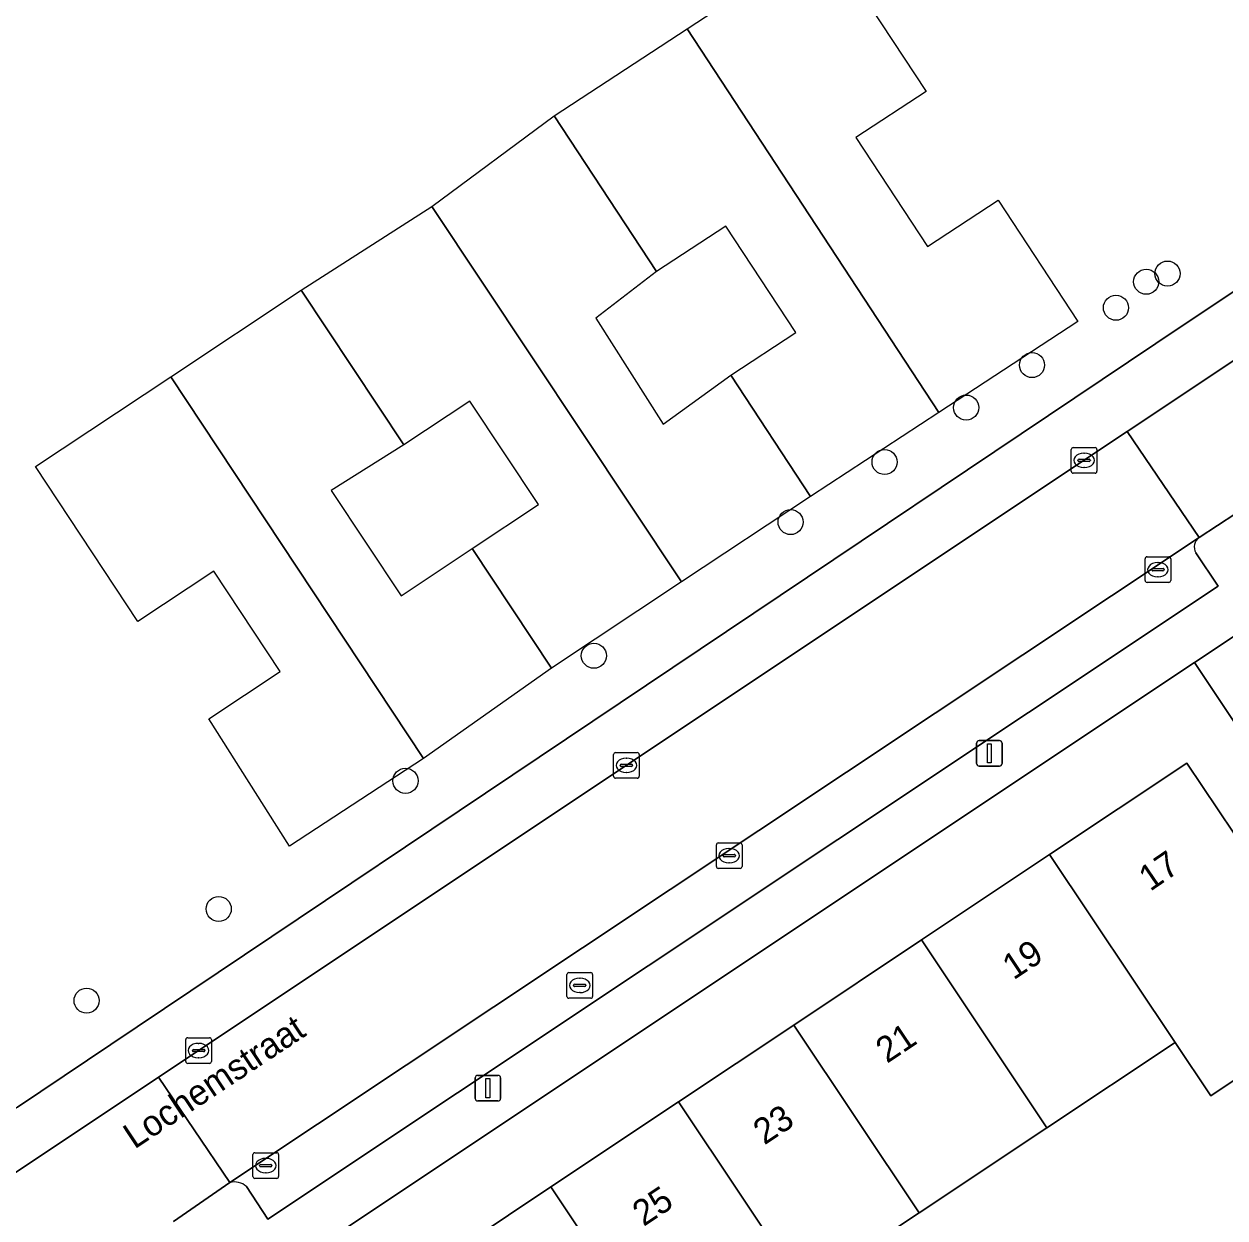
# Model space of a CAD drawing. Extents: x 158352 to 159489, y 383828 to 384603.
# Drawn here: x 158756.28 to 158803.12, y 384412.12 to 384458.72 of the extents above; entities that cross this region are included whole.
import ezdxf

# ---------------------------------------------------------------- set-up
doc = ezdxf.new("R2010")
doc.units = 0
for name, color, linetype in [('IMGEO_Boom', 7, 'Continuous'), ('IMGEO_Brandkraan', 7, 'Continuous'), ('IMGEO_Erf', 7, 'Continuous'), ('IMGEO_Groenvoorziening', 7, 'Continuous'), ('IMGEO_Kolk', 7, 'Continuous'), ('IMGEO_Lichtmast', 7, 'Continuous'), ('IMGEO_Openbare_ruimte_label', 7, 'Continuous'), ('IMGEO_Pand', 7, 'Continuous'), ('IMGEO_Pand_nummerreeks', 7, 'Continuous'), ('IMGEO_Pand_vergunning_verleend', 7, 'Continuous'), ('IMGEO_Parkeervlak_open', 7, 'Continuous'), ('IMGEO_Rijbaan_lokaal_open', 7, 'Continuous'), ('IMGEO_Voetpad_open', 7, 'Continuous')]:
    doc.layers.add(name, color=color, linetype=linetype)

msp = doc.modelspace()

# ---------------------------------------------------------------- linework, layer by layer
at = {"layer": 'IMGEO_Boom'}
for centre in [(158800.052, 384448.662), (158800.883, 384448.983), (158798.872, 384447.648), (158795.599, 384445.411), (158793.029, 384443.753), (158789.846, 384441.627), (158786.181, 384439.283), (158778.508, 384434.067), (158771.16, 384429.184), (158763.875, 384424.183), (158758.721, 384420.606)]:
    msp.add_circle(centre, 0.489, dxfattribs=at)
at = {"layer": 'IMGEO_Brandkraan'}
for p, q in [((158777.457, 384420.774), (158777.457, 384421.626)), ((158777.532, 384421.7), (158778.384, 384421.7)), ((158777.945, 384421.48), (158777.97, 384421.48)), ((158778.458, 384421.626), (158778.458, 384420.774)), ((158777.716, 384421.194), (158777.716, 384421.206)), ((158778.154, 384421.157), (158777.756, 384421.157)), ((158777.759, 384421.243), (158778.157, 384421.243)), ((158778.2, 384421.206), (158778.2, 384421.194)), ((158778.384, 384420.7), (158777.532, 384420.7)), ((158777.968, 384420.92), (158777.943, 384420.92))]:
    msp.add_line(p, q, dxfattribs=at)
for points in [[(158777.457, 384420.774), (158777.457, 384421.626)], [(158777.532, 384421.7), (158778.384, 384421.7)], [(158778.458, 384421.626), (158778.458, 384420.774)], [(158778.384, 384420.7), (158777.532, 384420.7)]]:
    msp.add_lwpolyline(points, dxfattribs=at)
for centre, radius, start, end in [((158777.534, 384421.624), 0.0765, 91.552, 178.448), ((158777.534, 384421.624), 0.0765, 91.552, 178.448), ((158778.382, 384421.624), 0.0765, 1.552, 88.448), ((158778.382, 384421.624), 0.0765, 1.552, 88.448), ((158777.756, 384421.203), 0.0403, 85.8775, 175.7526), ((158777.753, 384421.193), 0.0366, 178.938, 274.7102), ((158778.157, 384421.2), 0.043, 264.8664, 352.4533), ((158778.161, 384421.205), 0.0386, 1.7309, 96.639), ((158777.534, 384420.776), 0.0765, 181.552, 268.448), ((158777.534, 384420.776), 0.0765, 181.552, 268.448), ((158778.382, 384420.776), 0.0765, 271.552, 358.448), ((158778.382, 384420.776), 0.0765, 271.552, 358.448)]:
    msp.add_arc(centre, radius, start, end, dxfattribs=at)
for centre, major_axis, ratio, start_param, end_param in [((158777.944, 384421.2), (-0.387, 0.002), 0.722429, 4.712389, 7.853982), ((158777.969, 384421.2), (-0.39, 0.002), 0.717154, 1.570796, 4.712389)]:
    msp.add_ellipse(centre, major_axis=major_axis, ratio=ratio, start_param=start_param, end_param=end_param, dxfattribs=at)
at = {"layer": 'IMGEO_Erf'}
for points in [[(158771.832, 384410.002), (158776.828, 384413.334), (158781.809, 384416.656), (158786.306, 384419.655), (158791.287, 384422.976), (158796.283, 384426.308), (158801.64, 384429.88), (158804.082, 384426.23), (158806.095, 384427.562), (158805.838, 384427.948), (158801.935, 384433.8), (158764.623, 384408.915)], [(158816.507, 384411.579), (158815.11, 384413.675), (158809.756, 384421.707), (158802.57, 384416.89), (158801.178, 384418.967), (158796.178, 384415.641), (158791.194, 384412.326), (158786.693, 384409.332)]]:
    msp.add_lwpolyline(points, dxfattribs=at)
at = {"layer": 'IMGEO_Groenvoorziening'}
msp.add_lwpolyline([(158756.032, 384416.448), (158759.672, 384418.896), (158801.455, 384446.936), (158826.388, 384463.558), (158848.997, 384478.808), (158860.431, 384486.52)], dxfattribs=at)
msp.add_lwpolyline([(158807.238, 384436.613), (158806.878, 384437.097), (158801.935, 384433.8), (158805.838, 384427.948), (158810.631, 384430.851)], close=True, dxfattribs=at)
at = {"layer": 'IMGEO_Kolk'}
for p, q in [((158797.13, 384441.266), (158797.13, 384442.118)), ((158797.205, 384442.192), (158798.057, 384442.192)), ((158798.131, 384442.118), (158798.131, 384441.266)), ((158797.389, 384441.686), (158797.389, 384441.698)), ((158797.827, 384441.649), (158797.429, 384441.649)), ((158797.432, 384441.735), (158797.83, 384441.735)), ((158797.618, 384441.972), (158797.643, 384441.972)), ((158797.873, 384441.698), (158797.873, 384441.686)), ((158798.057, 384441.192), (158797.205, 384441.192)), ((158797.641, 384441.412), (158797.616, 384441.412)), ((158800.009, 384437.001), (158800.009, 384437.853)), ((158800.084, 384437.927), (158800.936, 384437.927)), ((158801.01, 384437.853), (158801.01, 384437.001)), ((158800.268, 384437.421), (158800.268, 384437.433)), ((158800.706, 384437.384), (158800.308, 384437.384)), ((158800.311, 384437.47), (158800.709, 384437.47)), ((158800.497, 384437.707), (158800.522, 384437.707)), ((158800.752, 384437.433), (158800.752, 384437.421)), ((158800.936, 384436.927), (158800.084, 384436.927)), ((158800.52, 384437.147), (158800.495, 384437.147)), ((158779.276, 384429.361), (158779.276, 384430.213)), ((158779.351, 384430.287), (158780.203, 384430.287)), ((158779.578, 384429.83), (158779.976, 384429.83)), ((158779.764, 384430.067), (158779.789, 384430.067)), ((158780.277, 384430.213), (158780.277, 384429.361)), ((158779.535, 384429.781), (158779.535, 384429.793)), ((158779.973, 384429.744), (158779.575, 384429.744)), ((158779.787, 384429.507), (158779.762, 384429.507)), ((158780.019, 384429.793), (158780.019, 384429.781)), ((158780.203, 384429.287), (158779.351, 384429.287)), ((158783.287, 384425.838), (158783.287, 384426.69)), ((158783.362, 384426.764), (158784.214, 384426.764)), ((158783.775, 384426.544), (158783.8, 384426.544)), ((158784.288, 384426.69), (158784.288, 384425.838)), ((158783.546, 384426.258), (158783.546, 384426.27)), ((158783.984, 384426.221), (158783.586, 384426.221)), ((158783.589, 384426.307), (158783.987, 384426.307)), ((158784.03, 384426.27), (158784.03, 384426.258)), ((158784.214, 384425.764), (158783.362, 384425.764)), ((158783.798, 384425.984), (158783.773, 384425.984)), ((158762.589, 384418.233), (158762.589, 384419.085)), ((158762.664, 384419.159), (158763.516, 384419.159)), ((158763.59, 384419.085), (158763.59, 384418.233)), ((158762.848, 384418.653), (158762.848, 384418.665)), ((158763.286, 384418.616), (158762.888, 384418.616)), ((158762.891, 384418.702), (158763.289, 384418.702)), ((158763.077, 384418.939), (158763.102, 384418.939)), ((158763.332, 384418.665), (158763.332, 384418.653)), ((158763.516, 384418.159), (158762.664, 384418.159)), ((158763.1, 384418.379), (158763.075, 384418.379)), ((158765.21, 384413.743), (158765.21, 384414.595)), ((158765.285, 384414.669), (158766.137, 384414.669)), ((158765.698, 384414.449), (158765.723, 384414.449)), ((158766.211, 384414.595), (158766.211, 384413.743)), ((158765.469, 384414.163), (158765.469, 384414.175)), ((158765.907, 384414.126), (158765.509, 384414.126)), ((158765.512, 384414.212), (158765.91, 384414.212)), ((158765.953, 384414.175), (158765.953, 384414.163)), ((158766.137, 384413.669), (158765.285, 384413.669)), ((158765.721, 384413.889), (158765.696, 384413.889))]:
    msp.add_line(p, q, dxfattribs=at)
for points in [[(158797.13, 384441.266), (158797.13, 384442.118)], [(158797.205, 384442.192), (158798.057, 384442.192)], [(158798.131, 384442.118), (158798.131, 384441.266)], [(158798.057, 384441.192), (158797.205, 384441.192)], [(158800.009, 384437.001), (158800.009, 384437.853)], [(158800.084, 384437.927), (158800.936, 384437.927)], [(158801.01, 384437.853), (158801.01, 384437.001)], [(158800.936, 384436.927), (158800.084, 384436.927)], [(158779.276, 384429.361), (158779.276, 384430.213)], [(158779.351, 384430.287), (158780.203, 384430.287)], [(158780.277, 384430.213), (158780.277, 384429.361)], [(158780.203, 384429.287), (158779.351, 384429.287)], [(158783.287, 384425.838), (158783.287, 384426.69)], [(158783.362, 384426.764), (158784.214, 384426.764)], [(158784.288, 384426.69), (158784.288, 384425.838)], [(158784.214, 384425.764), (158783.362, 384425.764)], [(158762.589, 384418.233), (158762.589, 384419.085)], [(158762.664, 384419.159), (158763.516, 384419.159)], [(158763.59, 384419.085), (158763.59, 384418.233)], [(158763.516, 384418.159), (158762.664, 384418.159)], [(158765.21, 384413.743), (158765.21, 384414.595)], [(158765.285, 384414.669), (158766.137, 384414.669)], [(158766.211, 384414.595), (158766.211, 384413.743)], [(158766.137, 384413.669), (158765.285, 384413.669)]]:
    msp.add_lwpolyline(points, dxfattribs=at)
for centre, radius, start, end in [((158797.207, 384442.116), 0.0765, 91.552, 178.448), ((158797.207, 384442.116), 0.0765, 91.552, 178.448), ((158798.055, 384442.116), 0.0765, 1.552, 88.448), ((158798.055, 384442.116), 0.0765, 1.552, 88.448), ((158797.429, 384441.695), 0.0403, 85.8775, 175.7526), ((158797.426, 384441.685), 0.0366, 178.938, 274.7102), ((158797.83, 384441.692), 0.043, 264.8664, 352.4533), ((158797.834, 384441.697), 0.0386, 1.7309, 96.639), ((158797.207, 384441.268), 0.0765, 181.552, 268.448), ((158797.207, 384441.268), 0.0765, 181.552, 268.448), ((158798.055, 384441.268), 0.0765, 271.552, 358.448), ((158798.055, 384441.268), 0.0765, 271.552, 358.448), ((158800.086, 384437.851), 0.0765, 91.552, 178.448), ((158800.086, 384437.851), 0.0765, 91.552, 178.448), ((158800.934, 384437.851), 0.0765, 1.552, 88.448), ((158800.934, 384437.851), 0.0765, 1.552, 88.448), ((158800.308, 384437.43), 0.0403, 85.8775, 175.7526), ((158800.305, 384437.42), 0.0366, 178.938, 274.7102), ((158800.709, 384437.427), 0.043, 264.8664, 352.4533), ((158800.713, 384437.432), 0.0386, 1.7309, 96.639), ((158800.086, 384437.003), 0.0765, 181.552, 268.448), ((158800.086, 384437.003), 0.0765, 181.552, 268.448), ((158800.934, 384437.003), 0.0765, 271.552, 358.448), ((158800.934, 384437.003), 0.0765, 271.552, 358.448), ((158779.353, 384430.211), 0.0765, 91.552, 178.448), ((158779.353, 384430.211), 0.0765, 91.552, 178.448), ((158779.575, 384429.79), 0.0403, 85.8775, 175.7526), ((158779.98, 384429.792), 0.0386, 1.7309, 96.639), ((158780.201, 384430.211), 0.0765, 1.552, 88.448), ((158780.201, 384430.211), 0.0765, 1.552, 88.448), ((158779.353, 384429.363), 0.0765, 181.552, 268.448), ((158779.353, 384429.363), 0.0765, 181.552, 268.448), ((158779.572, 384429.78), 0.0366, 178.938, 274.7102), ((158779.976, 384429.787), 0.043, 264.8664, 352.4533), ((158780.201, 384429.363), 0.0765, 271.552, 358.448), ((158780.201, 384429.363), 0.0765, 271.552, 358.448), ((158783.364, 384426.688), 0.0765, 91.552, 178.448), ((158783.364, 384426.688), 0.0765, 91.552, 178.448), ((158784.212, 384426.688), 0.0765, 1.552, 88.448), ((158784.212, 384426.688), 0.0765, 1.552, 88.448), ((158783.586, 384426.267), 0.0403, 85.8775, 175.7526), ((158783.583, 384426.257), 0.0366, 178.938, 274.7102), ((158783.987, 384426.264), 0.043, 264.8664, 352.4533), ((158783.991, 384426.269), 0.0386, 1.7309, 96.639), ((158783.364, 384425.84), 0.0765, 181.552, 268.448), ((158783.364, 384425.84), 0.0765, 181.552, 268.448), ((158784.212, 384425.84), 0.0765, 271.552, 358.448), ((158784.212, 384425.84), 0.0765, 271.552, 358.448), ((158762.666, 384419.083), 0.0765, 91.552, 178.448), ((158762.666, 384419.083), 0.0765, 91.552, 178.448), ((158763.514, 384419.083), 0.0765, 1.552, 88.448), ((158763.514, 384419.083), 0.0765, 1.552, 88.448), ((158762.888, 384418.662), 0.0403, 85.8775, 175.7526), ((158762.885, 384418.652), 0.0366, 178.938, 274.7102), ((158763.289, 384418.659), 0.043, 264.8664, 352.4533), ((158763.293, 384418.664), 0.0386, 1.7309, 96.639), ((158762.666, 384418.235), 0.0765, 181.552, 268.448), ((158762.666, 384418.235), 0.0765, 181.552, 268.448), ((158763.514, 384418.235), 0.0765, 271.552, 358.448), ((158763.514, 384418.235), 0.0765, 271.552, 358.448), ((158765.287, 384414.593), 0.0765, 91.552, 178.448), ((158765.287, 384414.593), 0.0765, 91.552, 178.448), ((158766.135, 384414.593), 0.0765, 1.552, 88.448), ((158766.135, 384414.593), 0.0765, 1.552, 88.448), ((158765.509, 384414.172), 0.0403, 85.8775, 175.7526), ((158765.506, 384414.162), 0.0366, 178.938, 274.7102), ((158765.91, 384414.169), 0.043, 264.8664, 352.4533), ((158765.914, 384414.174), 0.0386, 1.7309, 96.639), ((158765.287, 384413.745), 0.0765, 181.552, 268.448), ((158765.287, 384413.745), 0.0765, 181.552, 268.448), ((158766.135, 384413.745), 0.0765, 271.552, 358.448), ((158766.135, 384413.745), 0.0765, 271.552, 358.448)]:
    msp.add_arc(centre, radius, start, end, dxfattribs=at)
for centre, major_axis, ratio, start_param, end_param in [((158797.617, 384441.692), (-0.387, 0.002), 0.722429, 4.712389, 7.853982), ((158797.642, 384441.692), (-0.39, 0.002), 0.717154, 1.570796, 4.712389), ((158800.496, 384437.427), (-0.387, 0.002), 0.722429, 4.712389, 7.853982), ((158800.521, 384437.427), (-0.39, 0.002), 0.717154, 1.570796, 4.712389), ((158779.763, 384429.787), (-0.387, 0.002), 0.722429, 4.712389, 7.853982), ((158779.788, 384429.787), (-0.39, 0.002), 0.717154, 1.570796, 4.712389), ((158783.774, 384426.264), (-0.387, 0.002), 0.722429, 4.712389, 7.853982), ((158783.799, 384426.264), (-0.39, 0.002), 0.717154, 1.570796, 4.712389), ((158763.076, 384418.659), (-0.387, 0.002), 0.722429, 4.712389, 7.853982), ((158763.101, 384418.659), (-0.39, 0.002), 0.717154, 1.570796, 4.712389), ((158765.697, 384414.169), (-0.387, 0.002), 0.722429, 4.712389, 7.853982), ((158765.722, 384414.169), (-0.39, 0.002), 0.717154, 1.570796, 4.712389)]:
    msp.add_ellipse(centre, major_axis=major_axis, ratio=ratio, start_param=start_param, end_param=end_param, dxfattribs=at)
at = {"layer": 'IMGEO_Lichtmast'}
for p, q in [((158793.538, 384430.76), (158794.328, 384430.76)), ((158794.328, 384430.76), (158793.538, 384430.76)), ((158793.438, 384429.86), (158793.438, 384430.66)), ((158793.438, 384430.66), (158793.438, 384429.86)), ((158794.428, 384430.66), (158794.428, 384429.86)), ((158794.428, 384429.86), (158794.428, 384430.66)), ((158794.328, 384429.76), (158793.538, 384429.76)), ((158793.538, 384429.76), (158794.328, 384429.76)), ((158773.978, 384417.69), (158774.768, 384417.69)), ((158774.768, 384417.69), (158773.978, 384417.69)), ((158773.878, 384416.79), (158773.878, 384417.59)), ((158773.878, 384417.59), (158773.878, 384416.79)), ((158774.868, 384417.59), (158774.868, 384416.79)), ((158774.868, 384416.79), (158774.868, 384417.59)), ((158774.768, 384416.69), (158773.978, 384416.69)), ((158773.978, 384416.69), (158774.768, 384416.69))]:
    msp.add_line(p, q, dxfattribs=at)
for points in [[(158793.858, 384430.635), (158794.008, 384430.635), (158794.008, 384429.885), (158793.858, 384429.885), (158793.858, 384430.635)], [(158774.298, 384417.565), (158774.448, 384417.565), (158774.448, 384416.815), (158774.298, 384416.815), (158774.298, 384417.565)]]:
    msp.add_lwpolyline(points, dxfattribs=at)
for centre, start, end in [((158793.538, 384430.66), 90, 180), ((158793.538, 384430.66), 90, 180), ((158794.328, 384430.66), 0, 90), ((158794.328, 384430.66), 360, 90), ((158793.538, 384429.86), 180, 270), ((158793.538, 384429.86), 180, 270), ((158794.328, 384429.86), 270, 0), ((158794.328, 384429.86), 270, 0), ((158773.978, 384417.59), 90, 180), ((158773.978, 384417.59), 90, 180), ((158774.768, 384417.59), 0, 90), ((158774.768, 384417.59), 360, 90), ((158773.978, 384416.79), 180, 270), ((158773.978, 384416.79), 180, 270), ((158774.768, 384416.79), 270, 0), ((158774.768, 384416.79), 270, 0)]:
    msp.add_arc(centre, 0.1, start, end, dxfattribs=at)
at = {"layer": 'IMGEO_Pand'}
for points in [[(158796.283, 384426.308), (158801.178, 384418.967), (158802.57, 384416.89), (158809.756, 384421.707), (158809.938, 384421.829), (158806.095, 384427.562), (158804.082, 384426.23), (158801.64, 384429.88)], [(158791.287, 384422.976), (158796.178, 384415.641), (158801.178, 384418.967), (158796.283, 384426.308)], [(158791.287, 384422.976), (158786.306, 384419.655), (158791.194, 384412.326), (158796.178, 384415.641)], [(158781.809, 384416.656), (158786.693, 384409.332), (158791.194, 384412.326), (158786.306, 384419.655)], [(158781.708, 384406.016), (158786.693, 384409.332), (158781.809, 384416.656), (158776.828, 384413.334)], [(158776.71, 384402.686), (158781.708, 384406.016), (158776.828, 384413.334), (158771.832, 384410.002)]]:
    msp.add_lwpolyline(points, close=True, dxfattribs=at)
at = {"layer": 'IMGEO_Pand_vergunning_verleend'}
for points in [[(158782.143, 384458.531), (158787.536, 384462.07), (158791.463, 384456.085), (158788.726, 384454.29), (158791.519, 384450.033), (158794.282, 384451.846), (158797.385, 384447.115), (158791.965, 384443.559)], [(158776.964, 384455.133), (158782.143, 384458.531), (158791.965, 384443.559), (158786.955, 384440.279), (158783.848, 384445.014), (158786.381, 384446.677), (158783.651, 384450.838), (158780.946, 384449.063)], [(158772.183, 384451.594), (158776.964, 384455.133), (158780.946, 384449.063), (158778.586, 384447.243), (158781.212, 384443.11), (158783.848, 384445.014), (158786.955, 384440.279), (158781.924, 384436.951)], [(158767.093, 384448.329), (158772.183, 384451.594), (158781.924, 384436.951), (158776.859, 384433.582), (158773.755, 384438.247), (158776.348, 384439.972), (158773.664, 384444.007), (158771.101, 384442.303)], [(158762.013, 384444.95), (158767.093, 384448.329), (158771.101, 384442.303), (158768.259, 384440.512), (158770.99, 384436.407), (158773.755, 384438.247), (158776.859, 384433.582), (158771.863, 384430.061)], [(158756.723, 384441.45), (158762.013, 384444.95), (158771.863, 384430.061), (158766.63, 384426.639), (158763.483, 384431.608), (158766.274, 384433.454), (158763.684, 384437.369), (158760.72, 384435.408)]]:
    msp.add_lwpolyline(points, close=True, dxfattribs=at)
at = {"layer": 'IMGEO_Parkeervlak_open'}
for points in [[(158802.119, 384438.683), (158764.31, 384413.502)], [(158764.953, 384413.351), (158765.795, 384412.077), (158802.862, 384436.777), (158801.993, 384438.081)]]:
    msp.add_lwpolyline(points, dxfattribs=at)
for centre, radius, start, end in [((158802.366, 384438.317), 0.441, 124.021, 212.336), ((158764.501, 384412.873), 0.658, 46.6527, 106.9159)]:
    msp.add_arc(centre, radius, start, end, dxfattribs=at)
at = {"layer": 'IMGEO_Rijbaan_lokaal_open'}
for points in [[(158817.862, 384449.116), (158820.001, 384450.597), (158817.271, 384454.789), (158799.316, 384442.816), (158802.119, 384438.683), (158804.266, 384440.088)], [(158762.116, 384411.98), (158764.31, 384413.502), (158761.522, 384417.613), (158744.541, 384406.289), (158747.306, 384402.165), (158749.007, 384403.278)]]:
    msp.add_lwpolyline(points, dxfattribs=at)
msp.add_lwpolyline([(158761.522, 384417.613), (158764.31, 384413.502), (158802.119, 384438.683), (158799.316, 384442.816)], close=True, dxfattribs=at)
at = {"layer": 'IMGEO_Voetpad_open'}
for points in [[(158744.541, 384406.289), (158761.522, 384417.613), (158799.316, 384442.816), (158817.271, 384454.789), (158860.122, 384483.398), (158863.954, 384485.975), (158863.532, 384488.47), (158860.431, 384486.52), (158848.997, 384478.808), (158826.388, 384463.558), (158801.455, 384446.936), (158759.672, 384418.896), (158756.032, 384416.448), (158743.282, 384407.89)], [(158801.935, 384433.8), (158806.878, 384437.097), (158808.604, 384438.248), (158809.122, 384438.594), (158810.938, 384439.805)], [(158804.266, 384440.088), (158802.119, 384438.683)], [(158801.993, 384438.081), (158802.862, 384436.777), (158765.795, 384412.077), (158764.953, 384413.351)], [(158759.629, 384408.116), (158762.382, 384407.492), (158764.623, 384408.915), (158801.935, 384433.8)], [(158764.31, 384413.502), (158762.116, 384411.98)]]:
    msp.add_lwpolyline(points, dxfattribs=at)
for centre, radius, start, end in [((158802.366, 384438.317), 0.441, 124.021, 212.336), ((158764.501, 384412.873), 0.658, 46.6527, 106.9159)]:
    msp.add_arc(centre, radius, start, end, dxfattribs=at)

# ---------------------------------------------------------------- texts
at = {"layer": 'IMGEO_Openbare_ruimte_label'}
msp.add_text('Lochemstraat', height=1, rotation=33.5788, dxfattribs=at).set_placement((158760.59, 384414.791))
at = {"layer": 'IMGEO_Pand_nummerreeks'}
for s, rotation, p in [('17', 34.2888, (158800.207, 384424.85)), ('19', 33.4108, (158794.875, 384421.392)), ('21', 33.8052, (158789.942, 384418.136)), ('23', 33.5947, (158785.158, 384414.953)), ('25', 33.6389, (158780.447, 384411.77))]:
    msp.add_text(s, height=1, rotation=rotation, dxfattribs=at).set_placement(p)

doc.saveas('drawing.dxf')
